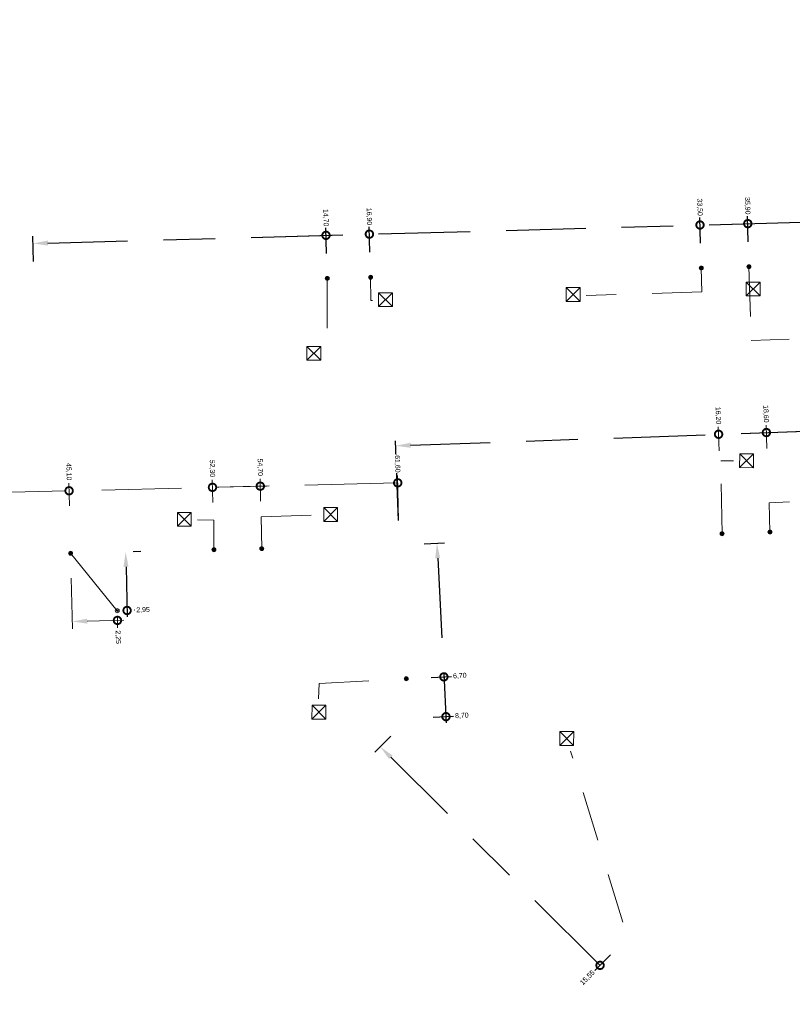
# Model space of a CAD drawing. Header units: inches. Extents: x 0 to 191500, y 0 to 342750.
# Tile 448 of 547: x 187802 to 187841, y 335213 to 335262. Entities that reach past the tile are written whole.
import ezdxf

# ---------------------------------------------------------------- set-up
doc = ezdxf.new("R2010")
doc.units = ezdxf.units.IN
doc.header["$MEASUREMENT"] = 0
doc.linetypes.add('RI-GWA_HUISAANSLUITING', pattern=[23, 4, -1.8, 2.6, -1.8, 4.6, -1.8, 4.6, -1.8])
doc.linetypes.add('RI-HWA_KOLKAANSLUITING', pattern=[4.3, 2.5, -1.8])
doc.layers.get('0').update_dxf_attribs({"lineweight": 20})
doc.layers.get('DefPoints').update_dxf_attribs({"lineweight": 20})
for name, color, linetype, lineweight in [('ECW', 150, 'Continuous', 20), ('N-WE-RI-GWA-MAATVOERING-T25', 30, 'RI-GWA_HUISAANSLUITING', 20), ('N-WE-RI-GWA_HUISAANSLUITING_PVC_160-G', 30, 'RI-GWA_HUISAANSLUITING', 20), ('N-WE-RI-GWA_RIOOLPUT_ONTSTOPPINGSPUT-G', 30, 'Continuous', 20), ('N-WE-RI-HWA_KOLK-S', 150, 'Continuous', 20), ('N-WE-RI-HWA_KOLKAANSLUITING_PVC_160-G', 150, 'RI-HWA_KOLKAANSLUITING', 20), ('N-WE-RI-INLAAT', 7, 'Continuous', 20)]:
    doc.layers.add(name, color=color, linetype=linetype, lineweight=lineweight)
doc.styles.add('Verdana', font='arial.ttf')
doc.dimstyles.new('Metrering', dxfattribs={"dimtxt": 1, "dimasz": 3, "dimexe": 1.5, "dimexo": 5, "dimgap": 0.4, "dimtad": 0, "dimjust": 4, "dimrnd": 0.05, "dimzin": 0, "dimdsep": 46, "dimlunit": 6, "dimtxsty": 'Verdana', "dimblk2": 'DOTSMALL', "dimsah": 1, "dimcen": 0, "dimdle": 1.25, "dimclrd": 256, "dimclre": 256, "dimclrt": 256, "dimadec": 0, "dimazin": 0, "dimtfac": 0.75, "dimtofl": 0, "dimtmove": 2, "dimatfit": 1, "dimldrblk": 'DIM_BLK', "dimfxl": 1, "dimtfill": 1, "dimtolj": 1, "dimtzin": 0, "dimlwd": 25, "dimarcsym": 0})
picture_1 = doc.add_image_def('image1.ecw', size_in_pixel=(220000, 285000))

# ---------------------------------------------------------------- blocks, each defined once
blk = doc.blocks.new('_DotSmall')
at = {"color": 0, "linetype": 'ByBlock', "const_width": 0.5}
blk.add_lwpolyline([(-0.0625, 0, 1), (0.0625, 0, 1)], format="xyb", close=True, dxfattribs=at)
blk = doc.blocks.new('*D5595')
at = {"layer": 'DefPoints', "color": 0, "transparency": 16777216}
for p in [(187806.846, 335235.464), (187806.917, 335232.522), (187807.412, 335232.534)]:
    blk.add_point(p, dxfattribs=at)
at = {"layer": 'N-WE-RI-GWA-MAATVOERING-T25', "lineweight": -2, "transparency": 16777216}
for p, q in [((187808.096, 335235.494), (187807.715, 335235.485)), ((187808.167, 335232.552), (187807.787, 335232.543))]:
    blk.add_line(p, q, dxfattribs=at)
at = {"layer": 'N-WE-RI-GWA-MAATVOERING-T25', "lineweight": 25, "transparency": 16777216}
blk.add_line((187807.359, 335234.726), (187807.419, 335232.221), dxfattribs=at)
at = {"layer": 'N-WE-RI-GWA-MAATVOERING-T25', "transparency": 16777216}
blk.add_solid([(187807.484, 335234.729), (187807.234, 335234.723), (187807.341, 335235.476)], dxfattribs=at)
at = {"layer": 'N-WE-RI-GWA-MAATVOERING-T25', "lineweight": 25, "transparency": 16777216, "xscale": 0.75, "yscale": 0.75, "zscale": 0.75, "rotation": 271.383963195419}
blk.add_blockref('_DotSmall', (187807.412, 335232.534), dxfattribs=at)
at = {"layer": 'N-WE-RI-GWA-MAATVOERING-T25', "transparency": 16777216, "insert": (187808.214, 335232.553), "char_height": 0.25, "attachment_point": 5, "rotation": 1.384, "style": 'Verdana', "bg_fill": 3, "box_fill_scale": 1.25, "bg_fill_color": 256, "bg_fill_true_color": 13158600, "bg_fill_transparency": 0}
blk.add_mtext('\\A1;2,95', dxfattribs=at)
blk = doc.blocks.new('DIM_BLK')
at = {"color": 0}
for p, q in [((0, 0), (0, 2.5)), ((-1, 0), (0, 0)), ((0, 0), (2.5, 0)), ((0, 0), (0, -2.5))]:
    blk.add_line(p, q, dxfattribs=at)
at = {"color": 0, "const_width": 0.5}
blk.add_lwpolyline([(-0.25, 0, 1), (0.25, 0, 1)], format="xyb", close=True, dxfattribs=at)
blk = doc.blocks.new('*D5601')
at = {"layer": 'DefPoints', "color": 0, "transparency": 16777216}
for p in [(187821.072, 335235.807), (187821.525, 335227.105), (187823.417, 335227.203)]:
    blk.add_point(p, dxfattribs=at)
at = {"layer": 'N-WE-RI-GWA-MAATVOERING-T25', "lineweight": -2, "transparency": 16777216}
for p, q in [((187822.32, 335235.873), (187823.338, 335235.926)), ((187822.774, 335227.17), (187823.791, 335227.223))]:
    blk.add_line(p, q, dxfattribs=at)
at = {"layer": 'N-WE-RI-GWA-MAATVOERING-T25', "lineweight": 25, "transparency": 16777216}
blk.add_line((187823.002, 335235.157), (187823.433, 335226.891), dxfattribs=at)
at = {"layer": 'N-WE-RI-GWA-MAATVOERING-T25', "transparency": 16777216}
blk.add_solid([(187823.127, 335235.164), (187822.877, 335235.151), (187822.963, 335235.906)], dxfattribs=at)
at = {"layer": 'N-WE-RI-GWA-MAATVOERING-T25', "lineweight": 25, "transparency": 16777216, "xscale": 0.75, "yscale": 0.75, "zscale": 0.75, "rotation": 272.9842154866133}
blk.add_blockref('_DotSmall', (187823.417, 335227.203), dxfattribs=at)
at = {"layer": 'N-WE-RI-GWA-MAATVOERING-T25', "transparency": 16777216, "insert": (187824.215, 335227.245), "char_height": 0.25, "attachment_point": 5, "rotation": 2.9842, "style": 'Verdana', "bg_fill": 3, "box_fill_scale": 1.25, "bg_fill_color": 256, "bg_fill_true_color": 13158600, "bg_fill_transparency": 0}
blk.add_mtext('\\A1;8,70', dxfattribs=at)
blk = doc.blocks.new('*D5602')
at = {"layer": 'DefPoints', "color": 0, "transparency": 16777216}
for p in [(187821.072, 335235.807), (187821.421, 335229.102), (187823.313, 335229.201)]:
    blk.add_point(p, dxfattribs=at)
at = {"layer": 'N-WE-RI-GWA-MAATVOERING-T25', "lineweight": -2, "transparency": 16777216}
for p, q in [((187822.32, 335235.873), (187823.338, 335235.926)), ((187822.669, 335229.167), (187823.687, 335229.22))]:
    blk.add_line(p, q, dxfattribs=at)
at = {"layer": 'N-WE-RI-GWA-MAATVOERING-T25', "lineweight": 25, "transparency": 16777216}
blk.add_line((187823.002, 335235.157), (187823.329, 335228.889), dxfattribs=at)
at = {"layer": 'N-WE-RI-GWA-MAATVOERING-T25', "transparency": 16777216}
blk.add_solid([(187823.127, 335235.164), (187822.877, 335235.151), (187822.963, 335235.906)], dxfattribs=at)
at = {"layer": 'N-WE-RI-GWA-MAATVOERING-T25', "lineweight": 25, "transparency": 16777216, "xscale": 0.75, "yscale": 0.75, "zscale": 0.75, "rotation": 272.9842154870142}
blk.add_blockref('_DotSmall', (187823.313, 335229.201), dxfattribs=at)
at = {"layer": 'N-WE-RI-GWA-MAATVOERING-T25', "transparency": 16777216, "insert": (187824.112, 335229.243), "char_height": 0.25, "attachment_point": 5, "rotation": 2.9842, "style": 'Verdana', "bg_fill": 3, "box_fill_scale": 1.25, "bg_fill_color": 256, "bg_fill_true_color": 13158600, "bg_fill_transparency": 0}
blk.add_mtext('\\A1;6,70', dxfattribs=at)
blk = doc.blocks.new('*D5603')
at = {"layer": 'DefPoints', "color": 0, "transparency": 16777216}
for p in [(187821.525, 335227.105), (187832.557, 335216.134)]:
    blk.add_point(p, dxfattribs=at)
at = {"layer": 'N-WE-RI-GWA-MAATVOERING-T25', "lineweight": -2, "transparency": 16777216}
for p, q in [((187820.644, 335226.218), (187819.855, 335225.425)), ((187831.675, 335215.248), (187830.887, 335214.454))]:
    blk.add_line(p, q, dxfattribs=at)
at = {"layer": 'N-WE-RI-GWA-MAATVOERING-T25', "lineweight": 25, "transparency": 16777216}
blk.add_line((187820.651, 335225.162), (187831.373, 335214.5), dxfattribs=at)
at = {"layer": 'N-WE-RI-GWA-MAATVOERING-T25', "transparency": 16777216}
blk.add_solid([(187820.739, 335225.251), (187820.563, 335225.074), (187820.12, 335225.691)], dxfattribs=at)
at = {"layer": 'N-WE-RI-GWA-MAATVOERING-T25', "lineweight": 25, "transparency": 16777216, "xscale": 0.75, "yscale": 0.75, "zscale": 0.75, "rotation": 315.1579994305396}
blk.add_blockref('_DotSmall', (187831.151, 335214.72), dxfattribs=at)
at = {"layer": 'N-WE-RI-GWA-MAATVOERING-T25', "transparency": 16777216, "insert": (187830.526, 335214.092), "char_height": 0.25, "attachment_point": 5, "rotation": 45.158, "style": 'Verdana', "bg_fill": 3, "box_fill_scale": 1.25, "bg_fill_color": 256, "bg_fill_true_color": 13158600, "bg_fill_transparency": 0}
blk.add_mtext('\\A1;15,55', dxfattribs=at)
at = {"layer": 'DefPoints', "color": 0, "transparency": 16777216}
blk.add_point((187831.151, 335214.72), dxfattribs=at)
blk = doc.blocks.new('*D5604')
at = {"layer": 'DefPoints', "color": 0, "transparency": 16777216}
for p in [(187875.176, 335242.738), (187875.355, 335237.747), (187821.072, 335235.807)]:
    blk.add_point(p, dxfattribs=at)
at = {"layer": 'N-WE-RI-GWA-MAATVOERING-T25', "lineweight": -2, "transparency": 16777216}
for p, q in [((187875.31, 335238.996), (187875.163, 335243.113)), ((187821.027, 335237.057), (187820.88, 335241.174))]:
    blk.add_line(p, q, dxfattribs=at)
at = {"layer": 'N-WE-RI-GWA-MAATVOERING-T25', "lineweight": 25, "transparency": 16777216}
blk.add_line((187821.643, 335240.826), (187875.489, 335242.749), dxfattribs=at)
at = {"layer": 'N-WE-RI-GWA-MAATVOERING-T25', "transparency": 16777216}
blk.add_solid([(187821.638, 335240.95), (187821.647, 335240.701), (187820.893, 335240.799)], dxfattribs=at)
at = {"layer": 'N-WE-RI-GWA-MAATVOERING-T25', "lineweight": 25, "transparency": 16777216, "xscale": 0.75, "yscale": 0.75, "zscale": 0.75, "rotation": 2.046044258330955}
blk.add_blockref('_DotSmall', (187875.176, 335242.738), dxfattribs=at)
at = {"layer": 'N-WE-RI-GWA-MAATVOERING-T25', "transparency": 16777216, "insert": (187875.144, 335243.634), "char_height": 0.25, "attachment_point": 5, "rotation": 272.046, "style": 'Verdana', "bg_fill": 3, "box_fill_scale": 1.25, "bg_fill_color": 256, "bg_fill_true_color": 13158600, "bg_fill_transparency": 0}
blk.add_mtext('\\A1;54,30', dxfattribs=at)
blk = doc.blocks.new('*D5570')
at = {"layer": 'DefPoints', "color": 0, "transparency": 16777216}
for p in [(187857.459, 335252.474), (187857.519, 335250.312), (187802.751, 335248.794)]:
    blk.add_point(p, dxfattribs=at)
at = {"layer": 'N-WE-RI-GWA-MAATVOERING-T25', "lineweight": -2, "transparency": 16777216}
for p, q in [((187857.484, 335251.562), (187857.449, 335252.848)), ((187802.716, 335250.043), (187802.681, 335251.33))]:
    blk.add_line(p, q, dxfattribs=at)
at = {"layer": 'N-WE-RI-GWA-MAATVOERING-T25', "lineweight": 25, "transparency": 16777216}
blk.add_line((187803.441, 335250.976), (187857.772, 335252.482), dxfattribs=at)
at = {"layer": 'N-WE-RI-GWA-MAATVOERING-T25', "transparency": 16777216}
blk.add_solid([(187803.437, 335251.101), (187803.444, 335250.851), (187802.691, 335250.955)], dxfattribs=at)
at = {"layer": 'N-WE-RI-GWA-MAATVOERING-T25', "lineweight": 25, "transparency": 16777216, "xscale": 0.75, "yscale": 0.75, "zscale": 0.75, "rotation": 1.587966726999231}
blk.add_blockref('_DotSmall', (187857.459, 335252.474), dxfattribs=at)
at = {"layer": 'N-WE-RI-GWA-MAATVOERING-T25', "transparency": 16777216, "insert": (187857.434, 335253.37), "char_height": 0.25, "attachment_point": 5, "rotation": 271.588, "style": 'Verdana', "bg_fill": 3, "box_fill_scale": 1.25, "bg_fill_color": 256, "bg_fill_true_color": 13158600, "bg_fill_transparency": 0}
blk.add_mtext('\\A1;54,80', dxfattribs=at)
blk = doc.blocks.new('*D5571')
at = {"layer": 'DefPoints', "color": 0, "transparency": 16777216}
for p in [(187817.397, 335251.363), (187817.457, 335249.202), (187802.751, 335248.794)]:
    blk.add_point(p, dxfattribs=at)
at = {"layer": 'N-WE-RI-GWA-MAATVOERING-T25', "lineweight": -2, "transparency": 16777216}
for p, q in [((187817.423, 335250.451), (187817.387, 335251.738)), ((187802.716, 335250.043), (187802.681, 335251.33))]:
    blk.add_line(p, q, dxfattribs=at)
at = {"layer": 'N-WE-RI-GWA-MAATVOERING-T25', "lineweight": 25, "transparency": 16777216}
blk.add_line((187803.441, 335250.976), (187817.71, 335251.372), dxfattribs=at)
at = {"layer": 'N-WE-RI-GWA-MAATVOERING-T25', "transparency": 16777216}
blk.add_solid([(187803.437, 335251.101), (187803.444, 335250.851), (187802.691, 335250.955)], dxfattribs=at)
at = {"layer": 'N-WE-RI-GWA-MAATVOERING-T25', "lineweight": 25, "transparency": 16777216, "xscale": 0.75, "yscale": 0.75, "zscale": 0.75, "rotation": 1.587966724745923}
blk.add_blockref('_DotSmall', (187817.397, 335251.363), dxfattribs=at)
at = {"layer": 'N-WE-RI-GWA-MAATVOERING-T25', "transparency": 16777216, "insert": (187817.373, 335252.247), "char_height": 0.25, "attachment_point": 5, "rotation": 271.588, "style": 'Verdana', "bg_fill": 3, "box_fill_scale": 1.25, "bg_fill_color": 256, "bg_fill_true_color": 13158600, "bg_fill_transparency": 0}
blk.add_mtext('\\A1;14,70', dxfattribs=at)
blk = doc.blocks.new('*D5572')
at = {"layer": 'DefPoints', "color": 0, "transparency": 16777216}
for p in [(187819.574, 335251.423), (187819.634, 335249.262), (187802.751, 335248.794)]:
    blk.add_point(p, dxfattribs=at)
at = {"layer": 'N-WE-RI-GWA-MAATVOERING-T25', "lineweight": -2, "transparency": 16777216}
for p, q in [((187819.6, 335250.511), (187819.564, 335251.798)), ((187802.716, 335250.043), (187802.681, 335251.33))]:
    blk.add_line(p, q, dxfattribs=at)
at = {"layer": 'N-WE-RI-GWA-MAATVOERING-T25', "lineweight": 25, "transparency": 16777216}
blk.add_line((187803.441, 335250.976), (187819.887, 335251.432), dxfattribs=at)
at = {"layer": 'N-WE-RI-GWA-MAATVOERING-T25', "transparency": 16777216}
blk.add_solid([(187803.437, 335251.101), (187803.444, 335250.851), (187802.691, 335250.955)], dxfattribs=at)
at = {"layer": 'N-WE-RI-GWA-MAATVOERING-T25', "lineweight": 25, "transparency": 16777216, "xscale": 0.75, "yscale": 0.75, "zscale": 0.75, "rotation": 1.587966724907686}
blk.add_blockref('_DotSmall', (187819.574, 335251.423), dxfattribs=at)
at = {"layer": 'N-WE-RI-GWA-MAATVOERING-T25', "transparency": 16777216, "insert": (187819.55, 335252.308), "char_height": 0.25, "attachment_point": 5, "rotation": 271.588, "style": 'Verdana', "bg_fill": 3, "box_fill_scale": 1.25, "bg_fill_color": 256, "bg_fill_true_color": 13158600, "bg_fill_transparency": 0}
blk.add_mtext('\\A1;16,90', dxfattribs=at)
blk = doc.blocks.new('*D5573')
at = {"layer": 'DefPoints', "color": 0, "transparency": 16777216}
for p in [(187836.167, 335251.883), (187836.227, 335249.722), (187802.751, 335248.794)]:
    blk.add_point(p, dxfattribs=at)
at = {"layer": 'N-WE-RI-GWA-MAATVOERING-T25', "lineweight": -2, "transparency": 16777216}
for p, q in [((187836.193, 335250.971), (187836.157, 335252.258)), ((187802.716, 335250.043), (187802.681, 335251.33))]:
    blk.add_line(p, q, dxfattribs=at)
at = {"layer": 'N-WE-RI-GWA-MAATVOERING-T25', "lineweight": 25, "transparency": 16777216}
blk.add_line((187803.441, 335250.976), (187836.48, 335251.892), dxfattribs=at)
at = {"layer": 'N-WE-RI-GWA-MAATVOERING-T25', "transparency": 16777216}
blk.add_solid([(187803.437, 335251.101), (187803.444, 335250.851), (187802.691, 335250.955)], dxfattribs=at)
at = {"layer": 'N-WE-RI-GWA-MAATVOERING-T25', "lineweight": 25, "transparency": 16777216, "xscale": 0.75, "yscale": 0.75, "zscale": 0.75, "rotation": 1.587966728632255}
blk.add_blockref('_DotSmall', (187836.167, 335251.883), dxfattribs=at)
at = {"layer": 'N-WE-RI-GWA-MAATVOERING-T25', "transparency": 16777216, "insert": (187836.143, 335252.779), "char_height": 0.25, "attachment_point": 5, "rotation": 271.588, "style": 'Verdana', "bg_fill": 3, "box_fill_scale": 1.25, "bg_fill_color": 256, "bg_fill_true_color": 13158600, "bg_fill_transparency": 0}
blk.add_mtext('\\A1;33,50', dxfattribs=at)
blk = doc.blocks.new('*D5574')
at = {"layer": 'DefPoints', "color": 0, "transparency": 16777216}
for p in [(187838.566, 335251.95), (187838.626, 335249.788), (187802.751, 335248.794)]:
    blk.add_point(p, dxfattribs=at)
at = {"layer": 'N-WE-RI-GWA-MAATVOERING-T25', "lineweight": -2, "transparency": 16777216}
for p, q in [((187838.592, 335251.038), (187838.556, 335252.325)), ((187802.716, 335250.043), (187802.681, 335251.33))]:
    blk.add_line(p, q, dxfattribs=at)
at = {"layer": 'N-WE-RI-GWA-MAATVOERING-T25', "lineweight": 25, "transparency": 16777216}
blk.add_line((187803.441, 335250.976), (187838.879, 335251.959), dxfattribs=at)
at = {"layer": 'N-WE-RI-GWA-MAATVOERING-T25', "transparency": 16777216}
blk.add_solid([(187803.437, 335251.101), (187803.444, 335250.851), (187802.691, 335250.955)], dxfattribs=at)
at = {"layer": 'N-WE-RI-GWA-MAATVOERING-T25', "lineweight": 25, "transparency": 16777216, "xscale": 0.75, "yscale": 0.75, "zscale": 0.75, "rotation": 1.5879667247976}
blk.add_blockref('_DotSmall', (187838.566, 335251.95), dxfattribs=at)
at = {"layer": 'N-WE-RI-GWA-MAATVOERING-T25', "transparency": 16777216, "insert": (187838.542, 335252.846), "char_height": 0.25, "attachment_point": 5, "rotation": 271.588, "style": 'Verdana', "bg_fill": 3, "box_fill_scale": 1.25, "bg_fill_color": 256, "bg_fill_true_color": 13158600, "bg_fill_transparency": 0}
blk.add_mtext('\\A1;35,90', dxfattribs=at)
blk = doc.blocks.new('A$C2C270354')
h = blk.add_hatch(color=256)
h.dxf.hatch_style = 1
edge = h.paths.add_edge_path()
edge.add_arc((0, 0), 0.1, 0, 360)
blk.add_circle((0, 0), 0.1)

msp = doc.modelspace()

# ---------------------------------------------------------------- linework, layer by layer
at = {"layer": 'N-WE-RI-GWA-MAATVOERING-T25'}
for p, q in [((187804.52025, 335237.7871), (187804.49299, 335238.91559)), ((187811.71686, 335237.96097), (187811.68959, 335239.08946)), ((187814.11616, 335238.01893), (187814.08889, 335239.14742)), ((187760.15699, 335237.46935), (187814.41036, 335238.78008)), ((187760.15699, 335237.46935), (187812.01106, 335238.72211)), ((187760.15699, 335237.46935), (187804.81446, 335238.54825)), ((187804.6079, 335234.15934), (187804.66963, 335231.6041)), ((187805.41036, 335231.99711), (187807.24154, 335232.04135)), ((187806.92558, 335232.18108), (187806.93819, 335231.65891))]:
    msp.add_line(p, q, dxfattribs=at)
msp.add_solid([(187805.40734, 335232.12207), (187805.41337, 335231.87214), (187804.66057, 335231.97899)], dxfattribs=at)
at = {"layer": 'N-WE-RI-GWA_HUISAANSLUITING_PVC_160-G'}
msp.add_line((187804.57771, 335235.40898), (187806.91734, 335232.52187), dxfattribs=at)
at = {"layer": 'N-WE-RI-HWA_KOLK-S'}
for p, q in [((187820.03821, 335248.48344), (187820.03672, 335247.78699)), ((187820.03672, 335247.78699), (187820.73467, 335248.48194)), ((187820.03821, 335248.48344), (187820.73317, 335247.78549)), ((187820.73467, 335248.48194), (187820.03821, 335248.48344)), ((187820.73317, 335247.78549), (187820.73467, 335248.48194)), ((187838.48431, 335248.32135), (187839.18076, 335248.31985)), ((187820.03672, 335247.78699), (187820.73317, 335247.78549)), ((187829.44882, 335248.04505), (187830.14527, 335248.04355)), ((187816.44048, 335245.79179), (187816.43899, 335245.09534)), ((187816.43899, 335245.09534), (187817.13694, 335245.79029)), ((187816.44048, 335245.79179), (187817.13544, 335245.09384)), ((187817.13694, 335245.79029), (187816.44048, 335245.79179)), ((187817.13544, 335245.09384), (187817.13694, 335245.79029)), ((187816.43899, 335245.09534), (187817.13544, 335245.09384)), ((187809.94072, 335237.4556), (187809.93922, 335236.75915)), ((187809.93922, 335236.75915), (187810.63717, 335237.4541)), ((187809.94072, 335237.4556), (187810.63568, 335236.75765)), ((187810.63717, 335237.4541), (187809.94072, 335237.4556)), ((187810.63568, 335236.75765), (187810.63717, 335237.4541)), ((187817.28106, 335237.69543), (187817.27956, 335236.99897)), ((187817.27956, 335236.99897), (187817.97751, 335237.69393)), ((187817.28106, 335237.69543), (187817.97602, 335236.99748)), ((187817.97751, 335237.69393), (187817.28106, 335237.69543)), ((187817.97602, 335236.99748), (187817.97751, 335237.69393)), ((187817.27956, 335236.99897), (187817.97602, 335236.99748)), ((187809.93922, 335236.75915), (187810.63568, 335236.75765)), ((187816.69438, 335227.77929), (187816.69289, 335227.08284)), ((187816.69289, 335227.08284), (187817.39084, 335227.77779)), ((187816.69438, 335227.77929), (187817.38934, 335227.08134)), ((187817.39084, 335227.77779), (187816.69438, 335227.77929)), ((187817.38934, 335227.08134), (187817.39084, 335227.77779)), ((187816.69289, 335227.08284), (187817.38934, 335227.08134))]:
    msp.add_line(p, q, dxfattribs=at)
at = {"layer": 'N-WE-RI-HWA_KOLKAANSLUITING_PVC_160-G'}
for p, q in [((187836.22729, 335249.72196), (187836.26447, 335248.52403)), ((187838.62637, 335249.78847), (187838.74129, 335246.08555)), ((187817.4573, 335249.20161), (187817.44667, 335245.48416)), ((187819.63414, 335249.26196), (187819.63851, 335248.09318)), ((187836.26447, 335248.52403), (187830.45599, 335248.34377)), ((187819.63851, 335248.09318), (187819.7267, 335248.09806)), ((187838.74129, 335246.08555), (187840.63531, 335246.14433)), ((187837.21559, 335240.04303), (187837.84671, 335240.04668)), ((187837.279, 335236.38648), (187837.21559, 335240.04303)), ((187839.63096, 335237.93634), (187840.65664, 335237.98498)), ((187839.67747, 335236.47216), (187839.63096, 335237.93634)), ((187811.77091, 335237.06735), (187810.94797, 335237.08915)), ((187811.77431, 335235.58284), (187811.77091, 335237.06735)), ((187814.1472, 335237.23044), (187816.96891, 335237.32447)), ((187814.17361, 335235.64081), (187814.1472, 335237.23044)), ((187817.05407, 335228.87461), (187821.42115, 335229.10227)), ((187817.02611, 335228.09013), (187817.05407, 335228.87461)), ((187832.29733, 335216.89062), (187829.67175, 335225.47317))]:
    msp.add_line(p, q, dxfattribs=at)

# ---------------------------------------------------------------- block references
at = {"layer": 'N-WE-RI-GWA-MAATVOERING-T25'}
for p, xscale, yscale, zscale, rotation in [((187811.69865, 335238.71456), 0.7500000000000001, 0.7500000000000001, 0.7500000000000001, 1.383963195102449), ((187814.09795, 335238.77253), 0.7500000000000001, 0.7500000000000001, 0.7500000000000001, 1.383963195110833), ((187804.50205, 335238.5407), 0.75, 0.75, 0.75, 1.38396319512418), ((187806.92914, 335232.0338), 0.75, 0.75, 0.75, 1.383963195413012)]:
    msp.add_blockref('_DotSmall', p, dxfattribs=dict(at, xscale=xscale, yscale=yscale, zscale=zscale, rotation=rotation))
at = {"layer": 'N-WE-RI-INLAAT', "rotation": 0.06357443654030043}
for p in [(187804.57771, 335235.40898), (187811.77431, 335235.58284), (187814.17361, 335235.64081)]:
    msp.add_blockref('A$C2C270354', p, dxfattribs=at)

# ---------------------------------------------------------------- pictures from other files: only their frames are drawn
at = {"layer": 'ECW'}
image = msp.add_image(picture_1, insert=(180500, 328500), size_in_units=(11000, 14250), dxfattribs=at)
image.dxf.flags = 7

# ---------------------------------------------------------------- next in the draw order: texts
at = {"layer": 'N-WE-RI-GWA-MAATVOERING-T25', "char_height": 0.25, "attachment_point": 5, "rotation": 271.383963, "style": 'Verdana', "bg_fill": 3, "box_fill_scale": 1.1, "bg_fill_color": 256, "bg_fill_true_color": 13158600, "bg_fill_transparency": 0}
for s, insert in [('\\A1;45,10', (187804.47893, 335239.49737)), ('\\A1;52,30', (187811.67576, 335239.66201)), ('\\A1;54,70', (187814.07506, 335239.71997)), ('\\A1;2,25', (187806.94942, 335231.19429))]:
    msp.add_mtext(s, dxfattribs=dict(at, insert=insert))

# ---------------------------------------------------------------- next in the draw order: dimensions: what is measured, and where the dimension line sits
at = {"layer": 'N-WE-RI-GWA-MAATVOERING-T25'}
for p1, p2, distance, picture, middle in [((187802.7509, 335248.79392), (187857.51911, 335250.31222), 2.16221, '*D5570', (187857.43435, 335253.36964)), ((187821.0716, 335235.80746), (187821.52529, 335227.10464), 1.89423, '*D5601', (187824.21531, 335227.24488)), ((187806.84627, 335235.46378), (187806.91734, 335232.52187), 0.49443, '*D5595', (187808.21416, 335232.5532))]:
    dim = msp.add_aligned_dim(p1=p1, p2=p2, distance=distance, dimstyle='Metrering', override={"dimscale": 0, "dimtix": 0, "dimtofl": 0, "dimtmove": 2, "dimatfit": 1}, dxfattribs=at)
    dim.commit()
    dim.dimension.update_dxf_attribs({"geometry": picture, "text_midpoint": middle})

# ---------------------------------------------------------------- next in the draw order: linework, layer by layer
at = {"layer": 'N-WE-RI-GWA_RIOOLPUT_ONTSTOPPINGSPUT-G'}
for p, q in [((187807.00747, 335232.56519), (187806.82722, 335232.47854)), ((187806.87402, 335232.61199), (187806.96067, 335232.43174))]:
    msp.add_line(p, q, dxfattribs=at)
msp.add_circle((187806.91734, 335232.52187), 0.1, dxfattribs=at)
at = {"layer": 'N-WE-RI-HWA_KOLK-S'}
msp.add_line((187839.18076, 335248.31985), (187839.18226, 335249.0163), dxfattribs=at)

# ---------------------------------------------------------------- next in the draw order: dimensions: what is measured, and where the dimension line sits
at = {"layer": 'N-WE-RI-GWA-MAATVOERING-T25'}
for p1, p2, distance, picture, middle in [((187802.7509, 335248.79392), (187817.4573, 335249.20161), 2.16221, '*D5571', (187817.37287, 335252.24727)), ((187821.0716, 335235.80746), (187821.42115, 335229.10227), 1.89423, '*D5602', (187824.11168, 335229.24253)), ((187821.52529, 335227.10464), (187832.55675, 335216.13385), -1.99356, '*D5603', (187830.52623, 335214.0921))]:
    dim = msp.add_aligned_dim(p1=p1, p2=p2, distance=distance, dimstyle='Metrering', override={"dimscale": 0, "dimtix": 0, "dimtofl": 0, "dimtmove": 2, "dimatfit": 1}, dxfattribs=at)
    dim.commit()
    dim.dimension.update_dxf_attribs({"geometry": picture, "text_midpoint": middle})

# ---------------------------------------------------------------- next in the draw order: linework, layer by layer
at = {"layer": 'N-WE-RI-HWA_KOLK-S'}
for p, q in [((187829.1312, 335226.45327), (187829.1297, 335225.75682)), ((187829.1297, 335225.75682), (187829.82765, 335226.45178)), ((187829.1312, 335226.45327), (187829.82616, 335225.75532)), ((187829.82765, 335226.45178), (187829.1312, 335226.45327)), ((187829.82616, 335225.75532), (187829.82765, 335226.45178)), ((187829.1297, 335225.75682), (187829.82616, 335225.75532))]:
    msp.add_line(p, q, dxfattribs=at)

# ---------------------------------------------------------------- next in the draw order: block references
at = {"layer": 'N-WE-RI-INLAAT', "rotation": 0.06357443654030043}
msp.add_blockref('A$C2C270354', (187821.42115, 335229.10227), dxfattribs=at)

# ---------------------------------------------------------------- next in the draw order: dimensions: what is measured, and where the dimension line sits
at = {"layer": 'N-WE-RI-GWA-MAATVOERING-T25'}
for p1, p2, distance, picture, middle in [((187802.7509, 335248.79392), (187819.63414, 335249.26196), 2.16221, '*D5572', (187819.54971, 335252.30762)), ((187821.0716, 335235.80746), (187875.35471, 335237.74675), 4.99449, '*D5604', (187875.14439, 335243.63386))]:
    dim = msp.add_aligned_dim(p1=p1, p2=p2, distance=distance, dimstyle='Metrering', override={"dimscale": 0, "dimtix": 0, "dimtofl": 0, "dimtmove": 2, "dimatfit": 1}, dxfattribs=at)
    dim.commit()
    dim.dimension.update_dxf_attribs({"geometry": picture, "text_midpoint": middle})

# ---------------------------------------------------------------- next in the draw order: linework, layer by layer
for p, q in [((187839.52759, 335240.66761), (187839.48577, 335241.83822)), ((187821.6428, 335240.82554), (187839.81146, 335241.47462)), ((187821.6428, 335240.82554), (187837.41299, 335241.38893)), ((187837.1301, 335240.55458), (187837.0873, 335241.75254)), ((187821.02697, 335237.05666), (187820.87989, 335241.17352)), ((187821.02697, 335237.05666), (187820.87989, 335241.17352)), ((187821.02697, 335237.05666), (187820.87989, 335241.17352)), ((187821.02697, 335237.05666), (187820.87989, 335241.17352)), ((187821.02697, 335237.05666), (187820.87989, 335241.17352)), ((187821.02697, 335237.05666), (187820.87989, 335241.17352)), ((187821.02697, 335237.05666), (187820.87989, 335241.17352)), ((187821.02697, 335237.05666), (187820.87989, 335241.17352)), ((187821.02697, 335237.05666), (187820.87989, 335241.17352)), ((187821.04141, 335237.05709), (187820.98688, 335239.31407)), ((187760.15699, 335237.46935), (187821.30835, 335238.94673))]:
    msp.add_line(p, q, dxfattribs=at)
msp.add_solid([(187821.63834, 335240.95046), (187821.64727, 335240.70062), (187820.89328, 335240.79876)], dxfattribs=at)
msp.add_solid([(187821.63834, 335240.95046), (187821.64727, 335240.70062), (187820.89328, 335240.79876)], dxfattribs=at)
msp.add_solid([(187821.63834, 335240.95046), (187821.64727, 335240.70062), (187820.89328, 335240.79876)], dxfattribs=at)
msp.add_solid([(187821.63834, 335240.95046), (187821.64727, 335240.70062), (187820.89328, 335240.79876)], dxfattribs=at)
msp.add_solid([(187821.63834, 335240.95046), (187821.64727, 335240.70062), (187820.89328, 335240.79876)], dxfattribs=at)
msp.add_solid([(187821.63834, 335240.95046), (187821.64727, 335240.70062), (187820.89328, 335240.79876)], dxfattribs=at)
msp.add_solid([(187821.63834, 335240.95046), (187821.64727, 335240.70062), (187820.89328, 335240.79876)], dxfattribs=at)
msp.add_solid([(187821.63834, 335240.95046), (187821.64727, 335240.70062), (187820.89328, 335240.79876)], dxfattribs=at)
msp.add_solid([(187821.63834, 335240.95046), (187821.64727, 335240.70062), (187820.89328, 335240.79876)], dxfattribs=at)
at = {"layer": 'N-WE-RI-HWA_KOLK-S'}
for p, q in [((187838.15922, 335240.39947), (187838.15772, 335239.70302)), ((187838.15772, 335239.70302), (187838.85567, 335240.39797)), ((187838.15922, 335240.39947), (187838.85418, 335239.70152)), ((187838.85567, 335240.39797), (187838.15922, 335240.39947)), ((187838.85418, 335239.70152), (187838.85567, 335240.39797)), ((187838.15772, 335239.70302), (187838.85418, 335239.70152))]:
    msp.add_line(p, q, dxfattribs=at)

# ---------------------------------------------------------------- next in the draw order: block references
at = {"layer": 'N-WE-RI-GWA-MAATVOERING-T25'}
for p, xscale, yscale, zscale, rotation in [((187837.10069, 335241.37778), 0.75, 0.75, 0.75, 2.046044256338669), ((187839.49916, 335241.46346), 0.7500000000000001, 0.7500000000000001, 0.7500000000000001, 2.04604425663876), ((187820.99594, 335238.93918), 0.7499999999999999, 0.7499999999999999, 0.7499999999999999, 1.383963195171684)]:
    msp.add_blockref('_DotSmall', p, dxfattribs=dict(at, xscale=xscale, yscale=yscale, zscale=zscale, rotation=rotation))
at = {"layer": 'N-WE-RI-INLAAT', "rotation": 0.06357443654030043}
for p in [(187837.279, 335236.38648), (187839.67747, 335236.47216)]:
    msp.add_blockref('A$C2C270354', p, dxfattribs=at)

# ---------------------------------------------------------------- next in the draw order: dimensions: what is measured, and where the dimension line sits
at = {"layer": 'N-WE-RI-GWA-MAATVOERING-T25'}
dim = msp.add_aligned_dim(p1=(187802.7509, 335248.79392), p2=(187836.22729, 335249.72196), distance=2.16221, dimstyle='Metrering', override={"dimscale": 0, "dimtix": 0, "dimtofl": 0, "dimtmove": 2, "dimatfit": 1}, dxfattribs=at)
dim.commit()
dim.dimension.update_dxf_attribs({"geometry": '*D5573', "text_midpoint": (187836.14254, 335252.7793)})

# ---------------------------------------------------------------- next in the draw order: texts
at = {"layer": 'N-WE-RI-GWA-MAATVOERING-T25', "char_height": 0.25, "attachment_point": 5, "style": 'Verdana', "bg_fill": 3, "box_fill_scale": 1.1, "bg_fill_color": 256, "bg_fill_true_color": 13158600, "bg_fill_transparency": 0}
for s, insert, rotation in [('\\A1;16,20', (187837.06712, 335242.31725), 272.046044), ('\\A1;18,60', (187839.46559, 335242.40294), 272.046044), ('\\A1;61,60', (187820.97295, 335239.89082), 271.383963)]:
    msp.add_mtext(s, dxfattribs=dict(at, insert=insert, rotation=rotation))

# ---------------------------------------------------------------- next in the draw order: dimensions: what is measured, and where the dimension line sits
at = {"layer": 'N-WE-RI-GWA-MAATVOERING-T25'}
dim = msp.add_aligned_dim(p1=(187802.7509, 335248.79392), p2=(187838.62637, 335249.78847), distance=2.16221, dimstyle='Metrering', override={"dimscale": 0, "dimtix": 0, "dimtofl": 0, "dimtmove": 2, "dimatfit": 1}, dxfattribs=at)
dim.commit()
dim.dimension.update_dxf_attribs({"geometry": '*D5574', "text_midpoint": (187838.54161, 335252.84581)})

# ---------------------------------------------------------------- next in the draw order: linework, layer by layer
for q in [(187873.39004, 335242.67423), (187868.5931, 335242.50286), (187866.19463, 335242.41717), (187863.79616, 335242.33148), (187861.39769, 335242.2458), (187858.99922, 335242.16011), (187849.40534, 335241.81737)]:
    msp.add_line((187821.6428, 335240.82554), q, dxfattribs=at)
at = {"layer": 'N-WE-RI-HWA_KOLK-S'}
for p, q in [((187829.45031, 335248.7415), (187829.44882, 335248.04505)), ((187829.44882, 335248.04505), (187830.14677, 335248.74001)), ((187829.45031, 335248.7415), (187830.14527, 335248.04355)), ((187830.14677, 335248.74001), (187829.45031, 335248.7415)), ((187830.14527, 335248.04355), (187830.14677, 335248.74001)), ((187838.48581, 335249.0178), (187838.48431, 335248.32135)), ((187838.48431, 335248.32135), (187839.18226, 335249.0163)), ((187838.48581, 335249.0178), (187839.18076, 335248.31985)), ((187839.18226, 335249.0163), (187838.48581, 335249.0178))]:
    msp.add_line(p, q, dxfattribs=at)

# ---------------------------------------------------------------- next in the draw order: block references
at = {"layer": 'N-WE-RI-INLAAT', "rotation": 0.06357443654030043}
for p in [(187836.22729, 335249.72196), (187838.62637, 335249.78847), (187817.4573, 335249.20161), (187819.63414, 335249.26196)]:
    msp.add_blockref('A$C2C270354', p, dxfattribs=at)

doc.saveas('drawing.dxf')
